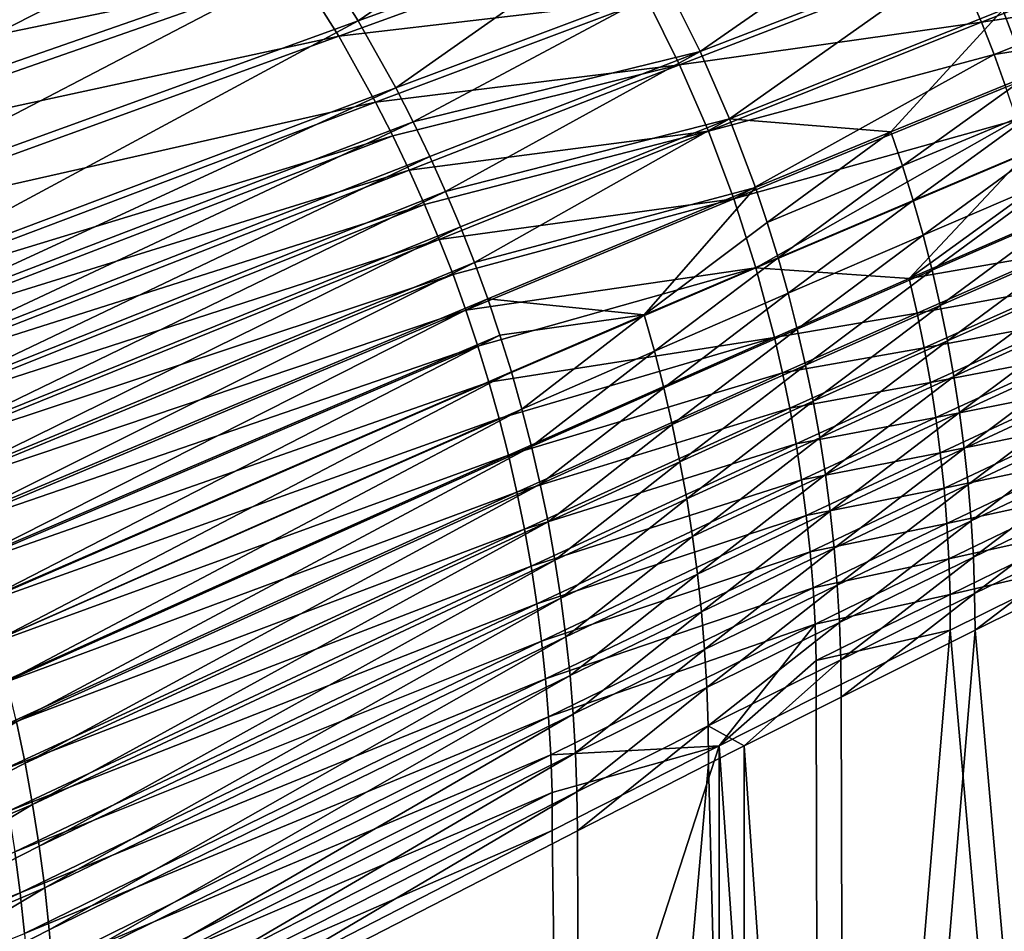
# Model space of a CAD drawing. Header units: metres. Extents: x -901 to 901, y -486 to 401.
# Tile 325 of 370: x 667 to 770, y 134 to 230. Entities that reach past the tile are written whole.
import ezdxf

# ---------------------------------------------------------------- set-up
doc = ezdxf.new("R2010")
doc.units = ezdxf.units.M

msp = doc.modelspace()

# ---------------------------------------------------------------- linework, layer by layer
at = {"layer": 'top0'}
for points in [[(635.387146, 223.535934, -353.986053), (629.977966, 230.491364, -354.063995), (688.348938, 249.351776, -246.628448)], [(635.387146, 223.535934, -353.986053), (688.348938, 249.351776, -246.628448), (693.285889, 242.987045, -246.545761)], [(628.069824, 228.649994, -352.620056), (686.450806, 247.53891, -245.138336), (622.371704, 235.276321, -352.725739)], [(691.334167, 241.231689, -245.036255), (686.450806, 247.53891, -245.138336), (628.069824, 228.649994, -352.620056)], [(702.18573, 229.543686, -246.392624), (697.901611, 236.379242, -246.466995), (726.900513, 246.526443, -192.910095)], [(726.900513, 246.526443, -192.910095), (730.996399, 239.988327, -192.838608), (702.18573, 229.543686, -246.392624)], [(734.766174, 233.247086, -192.771347), (763.831848, 244.125381, -139.432983), (738.201477, 226.318207, -192.708771)], [(738.201477, 226.318207, -192.708771), (763.831848, 244.125381, -139.432983), (767.129578, 237.490021, -139.383362)], [(640.44574, 216.31752, -353.912933), (635.387146, 223.535934, -353.986053), (693.285889, 242.987045, -246.545761)], [(693.285889, 242.987045, -246.545761), (697.901611, 236.379242, -246.466995), (640.44574, 216.31752, -353.912933)], [(770.099609, 230.691208, -139.337753), (799.373779, 242.255722, -86.291229), (772.735291, 223.744553, -139.29657)], [(633.42749, 221.745972, -352.522888), (691.334167, 241.231689, -245.036255), (628.069824, 228.649994, -352.620056)], [(695.895752, 234.686737, -244.942001), (691.334167, 241.231689, -245.036255), (633.42749, 221.745972, -352.522888)], [(730.996399, 239.988327, -192.838608), (706.128479, 222.496216, -246.32309), (702.18573, 229.543686, -246.392624)], [(730.996399, 239.988327, -192.838608), (734.766174, 233.247086, -192.771347), (706.128479, 222.496216, -246.32309)], [(700.125488, 227.922379, -244.855942), (728.957703, 238.393723, -191.2854), (695.895752, 234.686737, -244.942001)], [(732.674072, 231.734772, -191.211243), (728.957703, 238.393723, -191.2854), (700.125488, 227.922379, -244.855942)], [(738.201477, 226.318207, -192.708771), (767.129578, 237.490021, -139.383362), (741.294617, 219.217606, -192.651382)], [(767.129578, 237.490021, -139.383362), (770.099609, 230.691208, -139.337753), (741.294617, 219.217606, -192.651382)], [(697.901611, 236.379242, -246.466995), (645.141907, 208.853287, -353.84494), (640.44574, 216.31752, -353.912933)], [(645.141907, 208.853287, -353.84494), (697.901611, 236.379242, -246.466995), (702.18573, 229.543686, -246.392624)], [(732.674072, 231.734772, -191.211243), (736.054199, 224.900436, -191.145325), (764.961182, 236.081238, -137.806671)], [(764.961182, 236.081238, -137.806671), (736.054199, 224.900436, -191.145325), (767.872253, 229.391296, -137.758804)], [(764.961182, 236.081238, -137.806671), (767.872253, 229.391296, -137.758804), (782.445557, 235.16539, -111.196907)], [(638.433411, 214.584808, -352.434448), (695.895752, 234.686737, -244.942001), (633.42749, 221.745972, -352.522888)], [(700.125488, 227.922379, -244.855942), (695.895752, 234.686737, -244.942001), (638.433411, 214.584808, -352.434448)], [(782.445557, 235.16539, -111.196907), (767.872253, 229.391296, -137.758804), (783.749084, 231.842499, -111.179688)], [(706.128479, 222.496216, -246.32309), (734.766174, 233.247086, -192.771347), (707.969055, 218.898087, -246.290298)], [(707.969055, 218.898087, -246.290298), (734.766174, 233.247086, -192.771347), (738.201477, 226.318207, -192.708771)], [(704.013245, 220.956909, -244.778442), (732.674072, 231.734772, -191.211243), (700.125488, 227.922379, -244.855942)], [(736.054199, 224.900436, -191.145325), (732.674072, 231.734772, -191.211243), (704.013245, 220.956909, -244.778442)], [(767.872253, 229.391296, -137.758804), (769.200928, 225.995132, -137.737762), (783.749084, 231.842499, -111.179688)], [(783.749084, 231.842499, -111.179688), (769.200928, 225.995132, -137.737762), (784.969177, 228.489151, -111.164238)], [(741.294617, 219.217606, -192.651382), (770.099609, 230.691208, -139.337753), (758.326721, 217.844635, -165.914139)], [(758.326721, 217.844635, -165.914139), (770.099609, 230.691208, -139.337753), (772.735291, 223.744553, -139.29657)], [(649.464844, 201.161011, -353.782379), (645.141907, 208.853287, -353.84494), (702.18573, 229.543686, -246.392624)], [(702.18573, 229.543686, -246.392624), (706.128479, 222.496216, -246.32309), (649.464844, 201.161011, -353.782379)], [(736.054199, 224.900436, -191.145325), (739.08844, 217.908096, -191.088013), (767.872253, 229.391296, -137.758804)], [(767.872253, 229.391296, -137.758804), (739.08844, 217.908096, -191.088013), (769.200928, 225.995132, -137.737762)], [(769.200928, 225.995132, -137.737762), (770.444397, 222.56752, -137.718704), (784.969177, 228.489151, -111.164238)], [(643.076172, 207.187012, -352.354919), (700.125488, 227.922379, -244.855942), (638.433411, 214.584808, -352.434448)], [(704.013245, 220.956909, -244.778442), (700.125488, 227.922379, -244.855942), (643.076172, 207.187012, -352.354919)], [(738.201477, 226.318207, -192.708771), (709.721069, 215.253159, -246.258865), (707.969055, 218.898087, -246.290298)], [(711.383545, 211.563507, -246.228897), (709.721069, 215.253159, -246.258865), (738.201477, 226.318207, -192.708771)], [(741.294617, 219.217606, -192.651382), (711.383545, 211.563507, -246.228897), (738.201477, 226.318207, -192.708771)], [(739.08844, 217.908096, -191.088013), (741.768799, 210.774963, -191.039703), (769.200928, 225.995132, -137.737762)], [(769.200928, 225.995132, -137.737762), (741.768799, 210.774963, -191.039703), (770.444397, 222.56752, -137.718704)], [(705.825684, 217.404495, -244.743027), (736.054199, 224.900436, -191.145325), (704.013245, 220.956909, -244.778442)], [(705.825684, 217.404495, -244.743027), (707.548889, 213.808655, -244.709869), (736.054199, 224.900436, -191.145325)], [(707.548889, 213.808655, -244.709869), (739.08844, 217.908096, -191.088013), (736.054199, 224.900436, -191.145325)], [(772.735291, 223.744553, -139.29657), (759.540771, 214.243256, -165.892685), (758.326721, 217.844635, -165.914139)], [(773.925903, 220.220749, -139.277756), (759.540771, 214.243256, -165.892685), (772.735291, 223.744553, -139.29657)], [(649.464844, 201.161011, -353.782379), (706.128479, 222.496216, -246.32309), (651.483215, 197.235062, -353.753235)], [(651.483215, 197.235062, -353.753235), (706.128479, 222.496216, -246.32309), (707.969055, 218.898087, -246.290298)], [(741.768799, 210.774963, -191.039703), (771.6026, 219.110428, -137.701675), (770.444397, 222.56752, -137.718704)], [(647.344421, 199.57312, -352.284515), (704.013245, 220.956909, -244.778442), (643.076172, 207.187012, -352.354919)], [(705.825684, 217.404495, -244.743027), (704.013245, 220.956909, -244.778442), (647.344421, 199.57312, -352.284515)], [(759.540771, 214.243256, -165.892685), (773.925903, 220.220749, -139.277756), (760.667297, 210.610046, -165.872681)], [(773.925903, 220.220749, -139.277756), (775.030762, 216.666016, -139.260193), (760.667297, 210.610046, -165.872681)], [(712.955505, 207.831314, -246.200409), (711.383545, 211.563507, -246.228897), (741.294617, 219.217606, -192.651382)], [(714.436157, 204.058716, -246.173477), (712.955505, 207.831314, -246.200409), (741.294617, 219.217606, -192.651382)], [(714.436157, 204.058716, -246.173477), (741.294617, 219.217606, -192.651382), (744.038757, 211.961609, -192.599686)], [(744.038757, 211.961609, -192.599686), (741.294617, 219.217606, -192.651382), (758.326721, 217.844635, -165.914139)], [(741.768799, 210.774963, -191.039703), (744.092896, 203.517609, -191.000778), (771.6026, 219.110428, -137.701675)], [(744.092896, 203.517609, -191.000778), (772.675232, 215.625793, -137.686722), (771.6026, 219.110428, -137.701675)], [(707.969055, 218.898087, -246.290298), (653.404541, 193.259003, -353.725525), (651.483215, 197.235062, -353.753235)], [(709.721069, 215.253159, -246.258865), (653.404541, 193.259003, -353.725525), (707.969055, 218.898087, -246.290298)], [(649.334595, 195.691559, -352.252808), (705.825684, 217.404495, -244.743027), (647.344421, 199.57312, -352.284515)], [(707.548889, 213.808655, -244.709869), (705.825684, 217.404495, -244.743027), (649.334595, 195.691559, -352.252808)], [(707.548889, 213.808655, -244.709869), (709.181519, 210.171707, -244.679047), (739.08844, 217.908096, -191.088013)], [(709.181519, 210.171707, -244.679047), (710.722351, 206.495941, -244.650589), (739.08844, 217.908096, -191.088013)], [(739.08844, 217.908096, -191.088013), (710.722351, 206.495941, -244.650589), (741.768799, 210.774963, -191.039703)], [(758.326721, 217.844635, -165.914139), (745.278076, 208.280518, -192.576111), (744.038757, 211.961609, -192.599686)], [(759.540771, 214.243256, -165.892685), (745.278076, 208.280518, -192.576111), (758.326721, 217.844635, -165.914139)], [(760.667297, 210.610046, -165.872681), (775.030762, 216.666016, -139.260193), (761.705688, 206.947098, -165.854172)], [(761.705688, 206.947098, -165.854172), (775.030762, 216.666016, -139.260193), (776.049255, 213.082367, -139.243942)], [(653.404541, 193.259003, -353.725525), (709.721069, 215.253159, -246.258865), (655.227844, 189.235214, -353.699371)], [(655.227844, 189.235214, -353.699371), (709.721069, 215.253159, -246.258865), (711.383545, 211.563507, -246.228897)], [(760.248962, 202.363251, -164.28212), (772.675232, 215.625793, -137.686722), (744.092896, 203.517609, -191.000778)], [(773.662231, 212.115616, -137.673874), (772.675232, 215.625793, -137.686722), (760.248962, 202.363251, -164.28212)], [(651.226868, 191.763672, -352.22345), (707.548889, 213.808655, -244.709869), (649.334595, 195.691559, -352.252808)], [(709.181519, 210.171707, -244.679047), (707.548889, 213.808655, -244.709869), (651.226868, 191.763672, -352.22345)], [(745.278076, 208.280518, -192.576111), (759.540771, 214.243256, -165.892685), (746.427979, 204.566849, -192.554138)], [(759.540771, 214.243256, -165.892685), (760.667297, 210.610046, -165.872681), (746.427979, 204.566849, -192.554138)], [(762.655396, 203.256516, -165.837204), (761.705688, 206.947098, -165.854172), (776.049255, 213.082367, -139.243942)], [(776.049255, 213.082367, -139.243942), (776.980896, 209.471848, -139.229019), (762.655396, 203.256516, -165.837204)], [(715.824707, 200.24791, -246.148148), (714.436157, 204.058716, -246.173477), (744.038757, 211.961609, -192.599686)], [(744.038757, 211.961609, -192.599686), (732.313232, 198.537033, -219.297623), (715.824707, 200.24791, -246.148148)], [(745.278076, 208.280518, -192.576111), (732.313232, 198.537033, -219.297623), (744.038757, 211.961609, -192.599686)], [(760.248962, 202.363251, -164.28212), (774.563416, 208.581863, -137.663177), (773.662231, 212.115616, -137.673874)], [(656.952026, 185.166107, -353.674713), (655.227844, 189.235214, -353.699371), (711.383545, 211.563507, -246.228897)], [(656.952026, 185.166107, -353.674713), (711.383545, 211.563507, -246.228897), (712.955505, 207.831314, -246.200409)], [(710.722351, 206.495941, -244.650589), (712.170349, 202.7836, -244.624542), (741.768799, 210.774963, -191.039703)], [(712.170349, 202.7836, -244.624542), (713.525269, 199.036865, -244.600952), (741.768799, 210.774963, -191.039703)], [(741.768799, 210.774963, -191.039703), (713.525269, 199.036865, -244.600952), (744.092896, 203.517609, -191.000778)], [(653.019836, 187.792023, -352.196472), (709.181519, 210.171707, -244.679047), (651.226868, 191.763672, -352.22345)], [(710.722351, 206.495941, -244.650589), (709.181519, 210.171707, -244.679047), (653.019836, 187.792023, -352.196472)], [(760.667297, 210.610046, -165.872681), (747.487854, 200.822739, -192.533829), (746.427979, 204.566849, -192.554138)], [(760.667297, 210.610046, -165.872681), (761.705688, 206.947098, -165.854172), (747.487854, 200.822739, -192.533829)], [(775.378662, 205.026474, -137.654663), (774.563416, 208.581863, -137.663177), (760.248962, 202.363251, -164.28212)], [(776.980896, 209.471848, -139.229019), (763.51593, 199.540405, -165.821869), (762.655396, 203.256516, -165.837204)], [(776.980896, 209.471848, -139.229019), (777.825134, 205.836563, -139.215515), (763.51593, 199.540405, -165.821869)], [(658.576172, 181.054092, -353.651672), (656.952026, 185.166107, -353.674713), (712.955505, 207.831314, -246.200409)], [(658.576172, 181.054092, -353.651672), (712.955505, 207.831314, -246.200409), (714.436157, 204.058716, -246.173477)], [(732.313232, 198.537033, -219.297623), (745.278076, 208.280518, -192.576111), (746.427979, 204.566849, -192.554138)], [(761.705688, 206.947098, -165.854172), (748.457153, 197.050308, -192.515228), (747.487854, 200.822739, -192.533829)], [(748.457153, 197.050308, -192.515228), (761.705688, 206.947098, -165.854172), (762.655396, 203.256516, -165.837204)], [(654.712097, 183.779175, -352.171936), (710.722351, 206.495941, -244.650589), (653.019836, 187.792023, -352.196472)], [(712.170349, 202.7836, -244.624542), (710.722351, 206.495941, -244.650589), (654.712097, 183.779175, -352.171936)], [(777.825134, 205.836563, -139.215515), (764.286865, 195.800888, -165.808182), (763.51593, 199.540405, -165.821869)], [(764.286865, 195.800888, -165.808182), (777.825134, 205.836563, -139.215515), (778.581482, 202.178574, -139.203461)], [(733.39624, 194.709854, -219.276733), (732.313232, 198.537033, -219.297623), (746.427979, 204.566849, -192.554138)], [(746.427979, 204.566849, -192.554138), (747.487854, 200.822739, -192.533829), (733.39624, 194.709854, -219.276733)], [(761.080383, 198.727478, -164.272079), (775.378662, 205.026474, -137.654663), (760.248962, 202.363251, -164.28212)], [(776.107666, 201.451447, -137.648407), (775.378662, 205.026474, -137.654663), (761.080383, 198.727478, -164.272079)], [(660.099304, 176.901627, -353.630219), (658.576172, 181.054092, -353.651672), (714.436157, 204.058716, -246.173477)], [(660.099304, 176.901627, -353.630219), (714.436157, 204.058716, -246.173477), (715.824707, 200.24791, -246.148148)], [(713.525269, 199.036865, -244.600952), (714.786987, 195.257919, -244.579865), (744.092896, 203.517609, -191.000778)], [(744.092896, 203.517609, -191.000778), (714.786987, 195.257919, -244.579865), (715.955261, 191.448929, -244.561295)], [(744.092896, 203.517609, -191.000778), (715.955261, 191.448929, -244.561295), (746.059448, 196.152542, -190.971603)], [(746.059448, 196.152542, -190.971603), (760.248962, 202.363251, -164.28212), (744.092896, 203.517609, -191.000778)], [(656.302429, 179.727676, -352.149811), (712.170349, 202.7836, -244.624542), (654.712097, 183.779175, -352.171936)], [(713.525269, 199.036865, -244.600952), (712.170349, 202.7836, -244.624542), (656.302429, 179.727676, -352.149811)], [(761.080383, 198.727478, -164.272079), (760.248962, 202.363251, -164.28212), (746.059448, 196.152542, -190.971603)], [(749.335327, 193.251755, -192.498428), (748.457153, 197.050308, -192.515228), (762.655396, 203.256516, -165.837204)], [(762.655396, 203.256516, -165.837204), (763.51593, 199.540405, -165.821869), (749.335327, 193.251755, -192.498428)], [(761.823914, 195.071442, -164.264481), (776.107666, 201.451447, -137.648407), (761.080383, 198.727478, -164.272079)], [(776.750427, 197.858658, -137.644424), (776.107666, 201.451447, -137.648407), (761.823914, 195.071442, -164.264481)], [(764.967712, 192.040115, -165.796219), (764.286865, 195.800888, -165.808182), (778.581482, 202.178574, -139.203461)], [(764.967712, 192.040115, -165.796219), (778.581482, 202.178574, -139.203461), (779.249634, 198.499969, -139.192886)], [(747.487854, 200.822739, -192.533829), (734.386597, 190.853821, -219.25766), (733.39624, 194.709854, -219.276733)], [(747.487854, 200.822739, -192.533829), (748.457153, 197.050308, -192.515228), (734.386597, 190.853821, -219.25766)], [(661.52063, 172.711197, -353.610413), (660.099304, 176.901627, -353.630219), (715.824707, 200.24791, -246.148148)], [(715.824707, 200.24791, -246.148148), (717.120361, 196.401093, -246.124496), (661.52063, 172.711197, -353.610413)], [(732.313232, 198.537033, -219.297623), (717.120361, 196.401093, -246.124496), (715.824707, 200.24791, -246.148148)], [(763.51593, 199.540405, -165.821869), (750.122009, 189.429214, -192.483459), (749.335327, 193.251755, -192.498428)], [(763.51593, 199.540405, -165.821869), (764.286865, 195.800888, -165.808182), (750.122009, 189.429214, -192.483459)], [(657.790649, 175.639938, -352.130127), (713.525269, 199.036865, -244.600952), (656.302429, 179.727676, -352.149811)], [(714.786987, 195.257919, -244.579865), (713.525269, 199.036865, -244.600952), (657.790649, 175.639938, -352.130127)], [(717.120361, 196.401093, -246.124496), (732.313232, 198.537033, -219.297623), (718.322388, 192.520508, -246.102554)], [(732.313232, 198.537033, -219.297623), (719.430237, 188.608414, -246.082397), (718.322388, 192.520508, -246.102554)], [(719.430237, 188.608414, -246.082397), (732.313232, 198.537033, -219.297623), (733.39624, 194.709854, -219.276733)], [(746.908325, 192.434753, -190.960785), (761.080383, 198.727478, -164.272079), (746.059448, 196.152542, -190.971603)], [(761.823914, 195.071442, -164.264481), (761.080383, 198.727478, -164.272079), (746.908325, 192.434753, -190.960785)], [(765.558228, 188.260208, -165.786041), (764.967712, 192.040115, -165.796219), (779.249634, 198.499969, -139.192886)], [(779.249634, 198.499969, -139.192886), (779.829163, 194.802856, -139.183868), (765.558228, 188.260208, -165.786041)], [(762.47937, 191.397064, -164.259369), (776.750427, 197.858658, -137.644424), (761.823914, 195.071442, -164.264481)], [(777.306763, 194.249695, -137.642792), (776.750427, 197.858658, -137.644424), (762.47937, 191.397064, -164.259369)], [(717.120361, 196.401093, -246.124496), (662.839355, 168.485291, -353.592316), (661.52063, 172.711197, -353.610413)], [(662.839355, 168.485291, -353.592316), (717.120361, 196.401093, -246.124496), (718.322388, 192.520508, -246.102554)], [(746.059448, 196.152542, -190.971603), (715.955261, 191.448929, -244.561295), (717.030029, 187.612045, -244.545319)], [(718.011108, 183.749466, -244.531952), (746.059448, 196.152542, -190.971603), (717.030029, 187.612045, -244.545319)], [(746.908325, 192.434753, -190.960785), (746.059448, 196.152542, -190.971603), (718.011108, 183.749466, -244.531952)], [(734.386597, 190.853821, -219.25766), (748.457153, 197.050308, -192.515228), (735.283875, 186.971176, -219.240448)], [(735.283875, 186.971176, -219.240448), (748.457153, 197.050308, -192.515228), (749.335327, 193.251755, -192.498428)], [(659.176514, 171.518372, -352.112946), (714.786987, 195.257919, -244.579865), (657.790649, 175.639938, -352.130127)], [(715.955261, 191.448929, -244.561295), (714.786987, 195.257919, -244.579865), (659.176514, 171.518372, -352.112946)], [(764.286865, 195.800888, -165.808182), (750.816711, 185.584915, -192.470398), (750.122009, 189.429214, -192.483459)], [(750.816711, 185.584915, -192.470398), (764.286865, 195.800888, -165.808182), (764.967712, 192.040115, -165.796219)], [(720.443298, 184.667053, -246.064072), (719.430237, 188.608414, -246.082397), (733.39624, 194.709854, -219.276733)], [(733.39624, 194.709854, -219.276733), (734.386597, 190.853821, -219.25766), (720.443298, 184.667053, -246.064072)], [(747.667358, 188.696213, -190.952545), (761.823914, 195.071442, -164.264481), (746.908325, 192.434753, -190.960785)], [(762.47937, 191.397064, -164.259369), (761.823914, 195.071442, -164.264481), (747.667358, 188.696213, -190.952545)], [(763.046631, 187.705933, -164.256805), (777.306763, 194.249695, -137.642792), (762.47937, 191.397064, -164.259369)], [(777.776611, 190.626114, -137.64357), (777.306763, 194.249695, -137.642792), (763.046631, 187.705933, -164.256805)], [(779.829163, 194.802856, -139.183868), (766.058105, 184.463348, -165.777679), (765.558228, 188.260208, -165.786041)], [(779.829163, 194.802856, -139.183868), (780.319763, 191.089371, -139.176453), (766.058105, 184.463348, -165.777679)], [(736.087524, 183.064133, -219.225204), (735.283875, 186.971176, -219.240448), (749.335327, 193.251755, -192.498428)], [(749.335327, 193.251755, -192.498428), (750.122009, 189.429214, -192.483459), (736.087524, 183.064133, -219.225204)], [(664.054749, 164.22644, -353.575928), (662.839355, 168.485291, -353.592316), (718.322388, 192.520508, -246.102554)], [(718.322388, 192.520508, -246.102554), (719.430237, 188.608414, -246.082397), (664.054749, 164.22644, -353.575928)], [(718.898376, 179.863327, -244.521255), (746.908325, 192.434753, -190.960785), (718.011108, 183.749466, -244.531952)], [(747.667358, 188.696213, -190.952545), (746.908325, 192.434753, -190.960785), (718.898376, 179.863327, -244.521255)], [(751.419189, 181.721024, -192.45929), (750.816711, 185.584915, -192.470398), (764.967712, 192.040115, -165.796219)], [(751.419189, 181.721024, -192.45929), (764.967712, 192.040115, -165.796219), (765.558228, 188.260208, -165.786041)], [(660.4599, 167.365387, -352.098267), (715.955261, 191.448929, -244.561295), (659.176514, 171.518372, -352.112946)], [(717.030029, 187.612045, -244.545319), (715.955261, 191.448929, -244.561295), (660.4599, 167.365387, -352.098267)], [(748.336426, 184.938889, -190.94693), (762.47937, 191.397064, -164.259369), (747.667358, 188.696213, -190.952545)], [(763.046631, 187.705933, -164.256805), (762.47937, 191.397064, -164.259369), (748.336426, 184.938889, -190.94693)], [(780.319763, 191.089371, -139.176453), (766.467102, 180.651703, -165.77121), (766.058105, 184.463348, -165.777679)], [(780.319763, 191.089371, -139.176453), (780.721252, 187.361618, -139.17067), (766.467102, 180.651703, -165.77121)], [(720.443298, 184.667053, -246.064072), (734.386597, 190.853821, -219.25766), (721.361023, 180.698715, -246.047623)], [(721.361023, 180.698715, -246.047623), (734.386597, 190.853821, -219.25766), (735.283875, 186.971176, -219.240448)], [(763.525696, 183.999588, -164.256897), (777.776611, 190.626114, -137.64357), (763.046631, 187.705933, -164.256805)], [(778.159851, 186.989471, -137.646851), (777.776611, 190.626114, -137.64357), (763.525696, 183.999588, -164.256897)], [(750.122009, 189.429214, -192.483459), (736.79718, 179.134949, -219.211945), (736.087524, 183.064133, -219.225204)], [(750.122009, 189.429214, -192.483459), (750.816711, 185.584915, -192.470398), (736.79718, 179.134949, -219.211945)], [(719.430237, 188.608414, -246.082397), (665.166138, 159.93718, -353.561279), (664.054749, 164.22644, -353.575928)], [(719.430237, 188.608414, -246.082397), (720.443298, 184.667053, -246.064072), (665.166138, 159.93718, -353.561279)], [(719.691711, 175.955811, -244.51326), (747.667358, 188.696213, -190.952545), (718.898376, 179.863327, -244.521255)], [(747.667358, 188.696213, -190.952545), (719.691711, 175.955811, -244.51326), (748.336426, 184.938889, -190.94693)], [(751.929138, 177.839767, -192.450211), (751.419189, 181.721024, -192.45929), (765.558228, 188.260208, -165.786041)], [(765.558228, 188.260208, -165.786041), (766.058105, 184.463348, -165.777679), (751.929138, 177.839767, -192.450211)], [(661.640564, 163.183365, -352.086121), (717.030029, 187.612045, -244.545319), (660.4599, 167.365387, -352.098267)], [(718.011108, 183.749466, -244.531952), (717.030029, 187.612045, -244.545319), (661.640564, 163.183365, -352.086121)], [(722.183044, 176.705704, -246.033127), (721.361023, 180.698715, -246.047623), (735.283875, 186.971176, -219.240448)], [(722.183044, 176.705704, -246.033127), (735.283875, 186.971176, -219.240448), (736.087524, 183.064133, -219.225204)], [(748.915466, 181.164398, -190.944031), (763.046631, 187.705933, -164.256805), (748.336426, 184.938889, -190.94693)], [(763.525696, 183.999588, -164.256897), (763.046631, 187.705933, -164.256805), (748.915466, 181.164398, -190.944031)], [(763.916504, 180.279602, -164.259705), (778.159851, 186.989471, -137.646851), (763.525696, 183.999588, -164.256897)], [(778.456421, 183.34169, -137.652679), (778.159851, 186.989471, -137.646851), (763.916504, 180.279602, -164.259705)], [(780.721252, 187.361618, -139.17067), (766.785034, 176.827423, -165.766693), (766.467102, 180.651703, -165.77121)], [(780.721252, 187.361618, -139.17067), (781.033447, 183.621719, -139.166595), (766.785034, 176.827423, -165.766693)], [(748.336426, 184.938889, -190.94693), (719.691711, 175.955811, -244.51326), (720.39093, 172.028992, -244.508011)], [(748.915466, 181.164398, -190.944031), (748.336426, 184.938889, -190.94693), (720.39093, 172.028992, -244.508011)], [(750.816711, 185.584915, -192.470398), (737.412598, 175.185867, -219.200745), (736.79718, 179.134949, -219.211945)], [(737.412598, 175.185867, -219.200745), (750.816711, 185.584915, -192.470398), (751.419189, 181.721024, -192.45929)], [(662.718384, 158.974747, -352.076508), (718.011108, 183.749466, -244.531952), (661.640564, 163.183365, -352.086121)], [(718.898376, 179.863327, -244.521255), (718.011108, 183.749466, -244.531952), (662.718384, 158.974747, -352.076508)], [(665.166138, 159.93718, -353.561279), (720.443298, 184.667053, -246.064072), (666.173035, 155.620071, -353.548431)], [(666.173035, 155.620071, -353.548431), (720.443298, 184.667053, -246.064072), (721.361023, 180.698715, -246.047623)], [(749.404419, 177.374329, -190.943893), (763.525696, 183.999588, -164.256897), (748.915466, 181.164398, -190.944031)], [(763.916504, 180.279602, -164.259705), (763.525696, 183.999588, -164.256897), (749.404419, 177.374329, -190.943893)], [(766.058105, 184.463348, -165.777679), (752.346252, 173.943344, -192.443207), (751.929138, 177.839767, -192.450211)], [(766.058105, 184.463348, -165.777679), (766.467102, 180.651703, -165.77121), (752.346252, 173.943344, -192.443207)], [(722.908875, 172.690338, -246.02063), (722.183044, 176.705704, -246.033127), (736.087524, 183.064133, -219.225204)], [(736.087524, 183.064133, -219.225204), (736.79718, 179.134949, -219.211945), (722.908875, 172.690338, -246.02063)], [(764.218872, 176.547928, -164.265274), (778.456421, 183.34169, -137.652679), (763.916504, 180.279602, -164.259705)], [(778.665894, 179.686081, -137.661026), (778.456421, 183.34169, -137.652679), (764.218872, 176.547928, -164.265274)], [(781.033447, 183.621719, -139.166595), (767.011719, 172.992706, -165.764145), (766.785034, 176.827423, -165.766693)], [(781.033447, 183.621719, -139.166595), (781.256165, 179.871826, -139.164246), (767.011719, 172.992706, -165.764145)], [(737.93335, 171.219177, -219.191666), (737.412598, 175.185867, -219.200745), (751.419189, 181.721024, -192.45929)], [(737.93335, 171.219177, -219.191666), (751.419189, 181.721024, -192.45929), (751.929138, 177.839767, -192.450211)], [(667.074829, 151.27771, -353.537384), (666.173035, 155.620071, -353.548431), (721.361023, 180.698715, -246.047623)], [(667.074829, 151.27771, -353.537384), (721.361023, 180.698715, -246.047623), (722.183044, 176.705704, -246.033127)], [(720.39093, 172.028992, -244.508011), (720.996094, 168.084686, -244.505585), (748.915466, 181.164398, -190.944031)], [(720.996094, 168.084686, -244.505585), (749.404419, 177.374329, -190.943893), (748.915466, 181.164398, -190.944031)], [(766.467102, 180.651703, -165.77121), (752.670471, 170.034012, -192.438354), (752.346252, 173.943344, -192.443207)], [(766.467102, 180.651703, -165.77121), (766.785034, 176.827423, -165.766693), (752.670471, 170.034012, -192.438354)], [(663.693237, 154.741913, -352.069458), (718.898376, 179.863327, -244.521255), (662.718384, 158.974747, -352.076508)], [(719.691711, 175.955811, -244.51326), (718.898376, 179.863327, -244.521255), (663.693237, 154.741913, -352.069458)], [(749.803284, 173.570282, -190.946625), (763.916504, 180.279602, -164.259705), (749.404419, 177.374329, -190.943893)], [(764.218872, 176.547928, -164.265274), (763.916504, 180.279602, -164.259705), (749.803284, 173.570282, -190.946625)], [(764.432434, 172.808029, -164.27359), (778.665894, 179.686081, -137.661026), (764.218872, 176.547928, -164.265274)], [(778.788025, 176.026215, -137.671875), (778.665894, 179.686081, -137.661026), (764.432434, 172.808029, -164.27359)], [(781.256165, 179.871826, -139.164246), (767.147217, 169.149719, -165.763672), (767.011719, 172.992706, -165.764145)], [(767.147217, 169.149719, -165.763672), (781.256165, 179.871826, -139.164246), (781.389282, 176.114059, -139.163696)], [(736.79718, 179.134949, -219.211945), (723.538208, 168.654922, -246.010193), (722.908875, 172.690338, -246.02063)], [(736.79718, 179.134949, -219.211945), (737.412598, 175.185867, -219.200745), (723.538208, 168.654922, -246.010193)], [(738.359314, 167.237152, -219.184784), (737.93335, 171.219177, -219.191666), (751.929138, 177.839767, -192.450211)], [(751.929138, 177.839767, -192.450211), (752.346252, 173.943344, -192.443207), (738.359314, 167.237152, -219.184784)], [(667.871094, 146.912659, -353.528229), (667.074829, 151.27771, -353.537384), (722.183044, 176.705704, -246.033127)], [(667.871094, 146.912659, -353.528229), (722.183044, 176.705704, -246.033127), (722.908875, 172.690338, -246.02063)], [(720.996094, 168.084686, -244.505585), (721.507019, 164.124603, -244.506027), (749.404419, 177.374329, -190.943893)], [(721.507019, 164.124603, -244.506027), (749.803284, 173.570282, -190.946625), (749.404419, 177.374329, -190.943893)], [(750.111877, 169.754242, -190.952271), (764.218872, 176.547928, -164.265274), (749.803284, 173.570282, -190.946625)], [(764.432434, 172.808029, -164.27359), (764.218872, 176.547928, -164.265274), (750.111877, 169.754242, -190.952271)], [(766.785034, 176.827423, -165.766693), (752.901611, 166.113968, -192.435699), (752.670471, 170.034012, -192.438354)], [(766.785034, 176.827423, -165.766693), (767.011719, 172.992706, -165.764145), (752.901611, 166.113968, -192.435699)], [(664.564941, 150.487289, -352.065002), (719.691711, 175.955811, -244.51326), (663.693237, 154.741913, -352.069458)], [(720.39093, 172.028992, -244.508011), (719.691711, 175.955811, -244.51326), (664.564941, 150.487289, -352.065002)], [(764.556885, 169.063736, -164.284653), (778.788025, 176.026215, -137.671875), (764.432434, 172.808029, -164.27359)], [(778.8125, 172.361237, -137.703751), (778.788025, 176.026215, -137.671875), (764.556885, 169.063736, -164.284653)], [(781.389282, 176.114059, -139.163696), (767.191406, 165.300659, -165.765289), (767.147217, 169.149719, -165.763672)], [(781.432861, 172.350586, -139.164978), (767.191406, 165.300659, -165.765289), (781.389282, 176.114059, -139.163696)], [(737.412598, 175.185867, -219.200745), (724.07074, 164.601807, -246.001846), (723.538208, 168.654922, -246.010193)], [(724.07074, 164.601807, -246.001846), (737.412598, 175.185867, -219.200745), (737.93335, 171.219177, -219.191666)], [(749.803284, 173.570282, -190.946625), (721.507019, 164.124603, -244.506027), (721.923706, 160.150513, -244.50943)], [(750.111877, 169.754242, -190.952271), (749.803284, 173.570282, -190.946625), (721.923706, 160.150513, -244.50943)], [(752.346252, 173.943344, -192.443207), (738.690308, 163.24205, -219.18013), (738.359314, 167.237152, -219.184784)], [(752.346252, 173.943344, -192.443207), (752.670471, 170.034012, -192.438354), (738.690308, 163.24205, -219.18013)], [(668.561462, 142.527542, -353.520935), (667.871094, 146.912659, -353.528229), (722.908875, 172.690338, -246.02063)], [(722.908875, 172.690338, -246.02063), (723.538208, 168.654922, -246.010193), (668.561462, 142.527542, -353.520935)], [(750.329895, 165.929794, -190.9608), (764.432434, 172.808029, -164.27359), (750.111877, 169.754242, -190.952271)], [(764.556885, 169.063736, -164.284653), (764.432434, 172.808029, -164.27359), (750.329895, 165.929794, -190.9608)], [(767.011719, 172.992706, -165.764145), (753.039612, 162.185455, -192.435303), (752.901611, 166.113968, -192.435699)], [(767.011719, 172.992706, -165.764145), (767.147217, 169.149719, -165.763672), (753.039612, 162.185455, -192.435303)], [(764.569397, 165.313904, -164.306503), (778.8125, 172.361237, -137.703751), (764.556885, 169.063736, -164.284653)], [(779.059814, 0.734328, -137.244614), (778.8125, 172.361237, -137.703751), (764.569397, 165.313904, -164.306503)], [(767.191406, 165.300659, -165.765289), (781.432861, 172.350586, -139.164978), (781.70575, 0.734328, -138.658524)], [(665.333313, 146.213242, -352.063202), (720.39093, 172.028992, -244.508011), (664.564941, 150.487289, -352.065002)], [(720.996094, 168.084686, -244.505585), (720.39093, 172.028992, -244.508011), (665.333313, 146.213242, -352.063202)], [(724.506226, 160.533325, -245.995682), (724.07074, 164.601807, -246.001846), (737.93335, 171.219177, -219.191666)], [(724.506226, 160.533325, -245.995682), (737.93335, 171.219177, -219.191666), (738.359314, 167.237152, -219.184784)], [(750.111877, 169.754242, -190.952271), (721.923706, 160.150513, -244.50943), (722.246033, 156.164536, -244.515823)], [(750.329895, 165.929794, -190.9608), (750.111877, 169.754242, -190.952271), (722.246033, 156.164536, -244.515823)], [(752.670471, 170.034012, -192.438354), (738.926208, 159.236191, -219.17778), (738.690308, 163.24205, -219.18013)], [(752.670471, 170.034012, -192.438354), (752.901611, 166.113968, -192.435699), (738.926208, 159.236191, -219.17778)], [(767.147217, 169.149719, -165.763672), (753.084534, 158.250717, -192.43721), (753.039612, 162.185455, -192.435303)], [(767.191406, 165.300659, -165.765289), (753.084534, 158.250717, -192.43721), (767.147217, 169.149719, -165.763672)], [(723.538208, 168.654922, -246.010193), (669.145569, 138.124985, -353.515564), (668.561462, 142.527542, -353.520935)], [(723.538208, 168.654922, -246.010193), (724.07074, 164.601807, -246.001846), (669.145569, 138.124985, -353.515564)], [(750.456848, 162.100845, -190.972214), (764.556885, 169.063736, -164.284653), (750.329895, 165.929794, -190.9608)], [(764.569397, 165.313904, -164.306503), (764.556885, 169.063736, -164.284653), (750.456848, 162.100845, -190.972214)], [(665.99823, 141.922058, -352.064026), (720.996094, 168.084686, -244.505585), (665.333313, 146.213242, -352.063202)], [(721.507019, 164.124603, -244.506027), (720.996094, 168.084686, -244.505585), (665.99823, 141.922058, -352.064026)], [(724.844604, 156.451828, -245.991714), (724.506226, 160.533325, -245.995682), (738.359314, 167.237152, -219.184784)], [(738.359314, 167.237152, -219.184784), (738.690308, 163.24205, -219.18013), (724.844604, 156.451828, -245.991714)], [(752.901611, 166.113968, -192.435699), (739.066956, 155.221848, -219.177795), (738.926208, 159.236191, -219.17778)], [(752.901611, 166.113968, -192.435699), (753.039612, 162.185455, -192.435303), (739.066956, 155.221848, -219.177795)], [(750.329895, 165.929794, -190.9608), (722.246033, 156.164536, -244.515823), (722.473755, 152.170181, -244.525208)], [(740.209839, 153.103928, -210.568954), (750.329895, 165.929794, -190.9608), (722.473755, 152.170181, -244.525208)], [(750.456848, 162.100845, -190.972214), (750.329895, 165.929794, -190.9608), (740.209839, 153.103928, -210.568954)], [(750.461487, 158.266968, -190.979691), (764.569397, 165.313904, -164.306503), (750.456848, 162.100845, -190.972214)], [(764.569397, 165.313904, -164.306503), (750.461487, 158.266968, -190.979691), (750.842468, 0.734328, -190.255051)], [(779.059814, 0.734328, -137.244614), (764.569397, 165.313904, -164.306503), (750.842468, 0.734328, -190.255051)], [(753.502869, 0.734328, -191.641541), (753.084534, 158.250717, -192.43721), (767.191406, 165.300659, -165.765289)], [(753.502869, 0.734328, -191.641541), (767.191406, 165.300659, -165.765289), (781.70575, 0.734328, -138.658524)], [(666.55957, 137.615997, -352.067566), (721.507019, 164.124603, -244.506027), (665.99823, 141.922058, -352.064026)], [(721.923706, 160.150513, -244.50943), (721.507019, 164.124603, -244.506027), (666.55957, 137.615997, -352.067566)], [(724.07074, 164.601807, -246.001846), (669.623169, 133.707581, -353.512177), (669.145569, 138.124985, -353.515564)], [(669.623169, 133.707581, -353.512177), (724.07074, 164.601807, -246.001846), (724.506226, 160.533325, -245.995682)], [(738.690308, 163.24205, -219.18013), (725.085693, 152.359665, -245.990036), (724.844604, 156.451828, -245.991714)], [(738.690308, 163.24205, -219.18013), (738.926208, 159.236191, -219.17778), (725.085693, 152.359665, -245.990036)], [(753.039612, 162.185455, -192.435303), (742.870422, 153.103928, -211.955048), (739.066956, 155.221848, -219.177795)], [(750.461487, 158.266968, -190.979691), (750.456848, 162.100845, -190.972214), (740.209839, 153.103928, -210.568954)], [(753.084534, 158.250717, -192.43721), (742.870422, 153.103928, -211.955048), (753.039612, 162.185455, -192.435303)], [(667.017334, 133.297348, -352.073853), (721.923706, 160.150513, -244.50943), (666.55957, 137.615997, -352.067566)], [(722.246033, 156.164536, -244.515823), (721.923706, 160.150513, -244.50943), (667.017334, 133.297348, -352.073853)], [(669.99408, 129.278, -353.510742), (669.623169, 133.707581, -353.512177), (724.506226, 160.533325, -245.995682)], [(669.99408, 129.278, -353.510742), (724.506226, 160.533325, -245.995682), (724.844604, 156.451828, -245.991714)], [(738.926208, 159.236191, -219.17778), (725.229431, 148.259201, -245.990662), (725.085693, 152.359665, -245.990036)], [(738.926208, 159.236191, -219.17778), (739.066956, 155.221848, -219.177795), (725.229431, 148.259201, -245.990662)], [(750.842468, 0.734328, -190.255051), (750.461487, 158.266968, -190.979691), (740.209839, 153.103928, -210.568954)], [(742.870422, 153.103928, -211.955048), (753.084534, 158.250717, -192.43721), (753.502869, 0.734328, -191.641541)], [(667.371216, 128.968491, -352.082916), (722.246033, 156.164536, -244.515823), (667.017334, 133.297348, -352.073853)], [(722.473755, 152.170181, -244.525208), (722.246033, 156.164536, -244.515823), (667.371216, 128.968491, -352.082916)], [(670.25824, 124.83886, -353.511353), (669.99408, 129.278, -353.510742), (724.844604, 156.451828, -245.991714)], [(724.844604, 156.451828, -245.991714), (725.085693, 152.359665, -245.990036), (670.25824, 124.83886, -353.511353)], [(667.074829, 151.27771, -353.537384), (612.775635, 123.566879, -460.368866), (666.173035, 155.620071, -353.548431)], [(739.066956, 155.221848, -219.177795), (725.275879, 144.152802, -245.993683), (725.229431, 148.259201, -245.990662)], [(739.066956, 155.221848, -219.177795), (739.11261, 151.201324, -219.180222), (725.275879, 144.152802, -245.993683)], [(742.870422, 153.103928, -211.955048), (739.11261, 151.201324, -219.180222), (739.066956, 155.221848, -219.177795)], [(740.209839, 153.103928, -210.568954), (722.473755, 152.170181, -244.525208), (722.606384, 148.171295, -244.537552)], [(722.630493, 144.17157, -244.545502), (740.209839, 153.103928, -210.568954), (722.606384, 148.171295, -244.537552)], [(722.630493, 144.17157, -244.545502), (723.216858, 100.639046, -243.568054), (740.209839, 153.103928, -210.568954)], [(723.216858, 100.639046, -243.568054), (740.209778, 0.734328, -210.569122), (740.209839, 153.103928, -210.568954)], [(739.11261, 151.201324, -219.180222), (742.870422, 153.103928, -211.955048), (742.870361, 0.734328, -211.955231)], [(740.209839, 153.103928, -210.568954), (740.209778, 0.734328, -210.569122), (750.842468, 0.734328, -190.255051)], [(742.870361, 0.734328, -211.955231), (742.870422, 153.103928, -211.955048), (753.502869, 0.734328, -191.641541)], [(667.621155, 124.632378, -352.094727), (722.473755, 152.170181, -244.525208), (667.371216, 128.968491, -352.082916)], [(722.606384, 148.171295, -244.537552), (722.473755, 152.170181, -244.525208), (667.621155, 124.632378, -352.094727)], [(725.085693, 152.359665, -245.990036), (670.415527, 120.392815, -353.514008), (670.25824, 124.83886, -353.511353)], [(725.085693, 152.359665, -245.990036), (725.229431, 148.259201, -245.990662), (670.415527, 120.392815, -353.514008)], [(612.775635, 123.566879, -460.368866), (667.074829, 151.27771, -353.537384), (667.871094, 146.912659, -353.528229)], [(725.275879, 144.152802, -245.993683), (739.11261, 151.201324, -219.180222), (725.835327, 0.734328, -244.903076)], [(725.835327, 0.734328, -244.903076), (739.11261, 151.201324, -219.180222), (742.870361, 0.734328, -211.955231)], [(667.766907, 120.292015, -352.109283), (722.606384, 148.171295, -244.537552), (667.621155, 124.632378, -352.094727)], [(722.630493, 144.17157, -244.545502), (722.606384, 148.171295, -244.537552), (667.766907, 120.292015, -352.109283)], [(725.229431, 148.259201, -245.990662), (670.466003, 115.94252, -353.518738), (670.415527, 120.392815, -353.514008)], [(725.275879, 144.152802, -245.993683), (670.466003, 115.94252, -353.518738), (725.229431, 148.259201, -245.990662)], [(614.345459, 114.860573, -460.055634), (612.775635, 123.566879, -460.368866), (667.871094, 146.912659, -353.528229)], [(614.345459, 114.860573, -460.055634), (667.871094, 146.912659, -353.528229), (668.561462, 142.527542, -353.520935)], [(667.747559, 115.95916, -352.096375), (722.630493, 144.17157, -244.545502), (667.766907, 120.292015, -352.109283)], [(722.630493, 144.17157, -244.545502), (667.747559, 115.95916, -352.096375), (723.216858, 100.639046, -243.568054)], [(670.466003, 115.94252, -353.518738), (725.275879, 144.152802, -245.993683), (725.835327, 0.734328, -244.903076)], [(669.145569, 138.124985, -353.515564), (614.345459, 114.860573, -460.055634), (668.561462, 142.527542, -353.520935)], [(665.99823, 141.922058, -352.064026), (611.480591, 115.968826, -458.684326), (666.55957, 137.615997, -352.067566)], [(615.550049, 106.077751, -459.685333), (614.345459, 114.860573, -460.055634), (669.145569, 138.124985, -353.515564)], [(669.623169, 133.707581, -353.512177), (615.550049, 106.077751, -459.685333), (669.145569, 138.124985, -353.515564)], [(611.480591, 115.968826, -458.684326), (612.191406, 111.379562, -458.509247), (666.55957, 137.615997, -352.067566)], [(666.55957, 137.615997, -352.067566), (612.191406, 111.379562, -458.509247), (667.017334, 133.297348, -352.073853)], [(615.550049, 106.077751, -459.685333), (669.623169, 133.707581, -353.512177), (669.99408, 129.278, -353.510742)]]:
    msp.add_3dface(points, dxfattribs=at)

doc.saveas('drawing.dxf')
